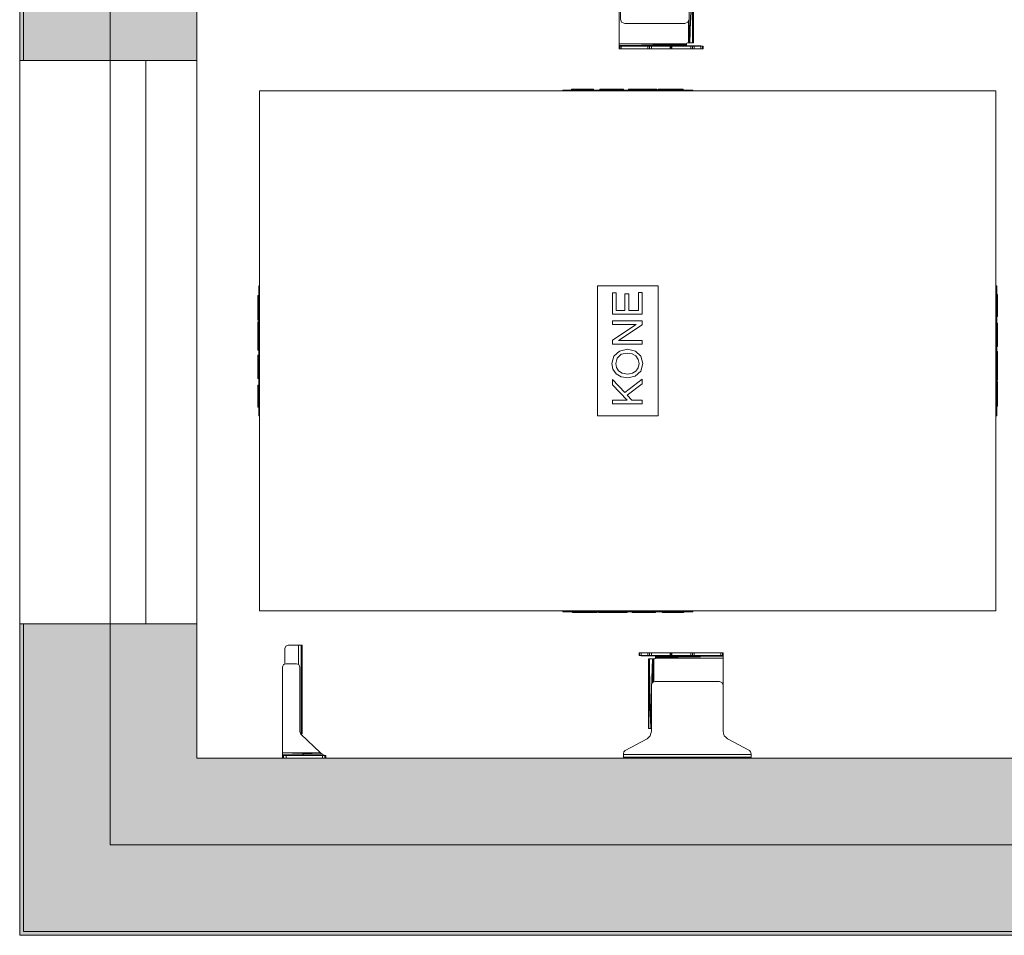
# Model space of a CAD drawing. Header units: millimetres. Extents: x -469965 to -394737, y -22321 to 14469.
# Tile 368 of 425: x -407874 to -405601, y 364 to 2477. Entities that reach past the tile are written whole.
import ezdxf

# ---------------------------------------------------------------- set-up
doc = ezdxf.new("R2010")
doc.units = ezdxf.units.MM
doc.header["$MEASUREMENT"] = 0
doc.layers.add('New_A-WALL.IFC Model', color=7, linetype='Continuous')
doc.layers.add('New_Q-SPCQ.IFC Model', color=7, linetype='Continuous')
for name, color, linetype, lineweight in [('New_A-WALL.IFC Model_Pen_No__1', 7, 'Continuous', 13), ('New_ARCHICAD Windows_Pen_No__1', 7, 'Continuous', 13), ('New_Q-SPCQ.IFC Model_Pen_No__1', 7, 'Continuous', 13)]:
    doc.layers.add(name, color=color, linetype=linetype, lineweight=lineweight)
doc.layers.add('New_A-WALL.IFC Model_Pen_No__160', color=7, linetype='Continuous', lineweight=0, true_color=0xe8e8e8)
doc.layers.add('New_Q-SPCQ.IFC Model_Pen_No__4', color=7, linetype='Continuous', lineweight=20, true_color=0x029e21)

# ---------------------------------------------------------------- blocks, each defined once
blk = doc.blocks.new('Wall_39', base_point=(-405315.3, 573))
at = {"layer": 'New_A-WALL.IFC Model_Pen_No__160', "linetype": 'Continuous', "lineweight": 0, "true_color": 0x747474}
for points in [[(-405315.3, 772.5), (-407465.3, 772.5), (-407665.3, 572.5), (-405315.3, 572.5)], [(-405315.3, 572.5), (-407665.3, 572.5), (-407865.3, 372.5), (-405315.3, 372.5)], [(-405315.3, 372.5), (-407865.3, 372.5), (-407874.3, 363.5), (-405315.3, 363.5)]]:
    blk.add_hatch(color=8, dxfattribs=at).paths.add_polyline_path(points)
at = {"layer": 'New_A-WALL.IFC Model_Pen_No__1', "color": 7, "linetype": 'Continuous', "lineweight": 13}
for p, q in [((-405315.3, 572.5), (-407665.3, 572.5)), ((-405315.3, 372.5), (-407865.3, 372.5))]:
    blk.add_line(p, q, dxfattribs=at)
at = {"layer": 'New_A-WALL.IFC Model_Pen_No__1', "color": 7, "linetype": 'Continuous', "lineweight": 13, "flags": 128}
for points in [[(-405315.3, 772.5), (-407465.3, 772.5)], [(-405315.3, 363.5), (-405315.3, 772.5)], [(-407874.3, 363.5), (-405534.3, 363.5)]]:
    blk.add_lwpolyline(points, dxfattribs=at)
blk = doc.blocks.new('Window (Wall) 1')
at = {"layer": 'New_ARCHICAD Windows_Pen_No__1', "color": 7, "linetype": 'Continuous', "lineweight": 13}
for p, q in [((-650, -209), (-650, -291)), ((650, -209), (-650, -209)), ((650, -291), (650, -209)), ((-650, -291), (650, -291))]:
    blk.add_line(p, q, dxfattribs=at)
blk = doc.blocks.new('Window (Wall) 2')
at = {"layer": 'New_ARCHICAD Windows_Pen_No__1', "color": 7, "linetype": 'Continuous', "lineweight": 13}
for p, q in [((-650, -209), (-650, -291)), ((650, -209), (-650, -209)), ((650, -291), (650, -209)), ((-650, -291), (650, -291))]:
    blk.add_line(p, q, dxfattribs=at)
blk = doc.blocks.new('Window (Wall) 3')
at = {"layer": 'New_ARCHICAD Windows_Pen_No__1', "color": 7, "linetype": 'Continuous', "lineweight": 13}
for p, q in [((-650, -209), (-650, -291)), ((650, -209), (-650, -209)), ((650, -291), (650, -209)), ((-650, -291), (650, -291))]:
    blk.add_line(p, q, dxfattribs=at)
blk = doc.blocks.new('Window (Wall) 4')
at = {"layer": 'New_ARCHICAD Windows_Pen_No__1', "color": 7, "linetype": 'Continuous', "lineweight": 13}
for p, q in [((-650, -209), (-650, -291)), ((650, -209), (-650, -209)), ((650, -291), (650, -209)), ((-650, -291), (650, -291))]:
    blk.add_line(p, q, dxfattribs=at)
blk = doc.blocks.new('Wall_40', base_point=(-407664.8, 573))
at = {"layer": 'New_A-WALL.IFC Model_Pen_No__160', "linetype": 'Continuous', "lineweight": 0, "true_color": 0x747474}
for points in [[(-407874.3, 3242.5), (-407874.3, 2382.5), (-407865.3, 2382.5), (-407865.3, 3242.5)], [(-407865.3, 3042.5), (-407865.3, 2382.5), (-407665.3, 2382.5), (-407665.3, 3042.5)], [(-407665.3, 2842.5), (-407665.3, 2382.5), (-407465.3, 2382.5), (-407465.3, 2842.5)], [(-407865.3, 372.5), (-407865.3, 1082.5), (-407874.3, 1082.5), (-407874.3, 363.5)], [(-407665.3, 572.5), (-407665.3, 1082.5), (-407865.3, 1082.5), (-407865.3, 372.5)], [(-407465.3, 772.5), (-407465.3, 1082.5), (-407665.3, 1082.5), (-407665.3, 572.5)]]:
    blk.add_hatch(color=8, dxfattribs=at).paths.add_polyline_path(points)
at = {"layer": 'New_A-WALL.IFC Model_Pen_No__1', "color": 7, "linetype": 'Continuous', "lineweight": 13}
for p, q in [((-407865.3, 2382.5), (-407865.3, 3242.5)), ((-407665.3, 2382.5), (-407665.3, 3042.5)), ((-407465.3, 2382.5), (-407874.3, 2382.5)), ((-407874.3, 2382.5), (-407874.3, 1082.5)), ((-407874.3, 2382.5), (-407874.3, 1082.5)), ((-407874.3, 2382.5), (-407874.3, 1082.5)), ((-407874.3, 2382.5), (-407874.3, 1082.5)), ((-407465.3, 1082.5), (-407465.3, 2382.5)), ((-407465.3, 1082.5), (-407465.3, 2382.5)), ((-407465.3, 1082.5), (-407465.3, 2382.5)), ((-407465.3, 1082.5), (-407465.3, 2382.5)), ((-407465.3, 1082.5), (-407874.3, 1082.5)), ((-407865.3, 372.5), (-407865.3, 1082.5)), ((-407665.3, 572.5), (-407665.3, 1082.5))]:
    blk.add_line(p, q, dxfattribs=at)
at = {"layer": 'New_A-WALL.IFC Model_Pen_No__1', "color": 7, "linetype": 'Continuous', "lineweight": 13, "flags": 128}
for points in [[(-407874.3, 3251.5), (-407874.3, 2382.5)], [(-407465.3, 2382.5), (-407465.3, 2842.5)], [(-407874.3, 1082.5), (-407874.3, 363.5)], [(-407465.3, 772.5), (-407465.3, 1082.5)]]:
    blk.add_lwpolyline(points, dxfattribs=at)
at = {"layer": 'New_ARCHICAD Windows_Pen_No__1', "color": 7, "linetype": 'Continuous', "lineweight": 13, "zscale": 1000, "rotation": 90}
for name in ['Window (Wall) 1', 'Window (Wall) 2', 'Window (Wall) 3', 'Window (Wall) 4']:
    blk.add_blockref(name, (-407874.3, 1732.5), dxfattribs=at)
blk = doc.blocks.new('Transport Element 2')
at = {"layer": 'New_Q-SPCQ.IFC Model_Pen_No__1', "color": 7, "linetype": 'Continuous', "lineweight": 13}
for p, q in [((-600, 850), (-600, -850)), ((600, 850), (-600, 850)), ((149.9, 852), (-149.9, 852)), ((-149.9, 852), (-149.9, 850)), ((-129.8, 854), (-128.7, 854)), ((-129.8, 852), (-129.8, 854)), ((-128.7, 854), (-79.2, 854)), ((-128.7, 852), (-128.7, 854)), ((-79.2, 852), (-79.2, 854)), ((-64.1, 854), (-55.5, 854)), ((-64.1, 852), (-64.1, 854)), ((-55.5, 854), (-19.5, 854)), ((-55.5, 852), (-55.5, 854)), ((-19.5, 854), (-10.2, 854)), ((-19.5, 852), (-19.5, 854)), ((-10.2, 852), (-10.2, 854)), ((1.6, 854), (5.6, 854)), ((1.6, 852), (1.6, 854)), ((5.6, 854), (17.3, 854)), ((5.6, 852), (5.6, 854)), ((17.3, 854), (34.4, 854)), ((17.3, 852), (17.3, 854)), ((34.4, 854), (47.6, 854)), ((34.4, 852), (34.4, 854)), ((47.6, 854), (58.1, 854)), ((47.6, 852), (47.6, 854)), ((58.1, 854), (65, 854)), ((58.1, 852), (58.1, 854)), ((65, 854), (67.3, 854)), ((65, 852), (65, 854)), ((67.3, 852), (67.3, 854)), ((70.5, 854), (71.6, 854)), ((70.5, 852), (70.5, 854)), ((71.6, 854), (83.7, 854)), ((71.6, 852), (71.6, 854)), ((83.7, 854), (119, 854)), ((83.7, 852), (83.7, 854)), ((119, 854), (127.6, 854)), ((119, 852), (119, 854)), ((127.6, 852), (127.6, 854)), ((149.9, 850), (149.9, 852)), ((600, -850), (600, 850)), ((-600, 149.9), (-602, 149.9)), ((-602, 149.9), (-602, -149.9)), ((602, 149.9), (600, 149.9)), ((602, -149.9), (602, 149.9)), ((-604, 127.6), (-604, 119)), ((-604, 127.6), (-602, 127.6)), ((-604, 119), (-604, 83.7)), ((-604, 119), (-602, 119)), ((602, 129.8), (604, 129.8)), ((602, 128.7), (604, 128.7)), ((604, 129.8), (604, 128.7)), ((604, 128.7), (604, 79.2)), ((-604, 83.7), (-604, 71.6)), ((-604, 83.7), (-602, 83.7)), ((-604, 71.6), (-604, 70.5)), ((-604, 71.6), (-602, 71.6)), ((-604, 70.5), (-602, 70.5)), ((-150, 70), (-150, -70)), ((150, 70), (-150, 70)), ((150, -70), (150, 70)), ((602, 79.2), (604, 79.2)), ((-604, 67.3), (-604, 65)), ((-604, 67.3), (-602, 67.3)), ((-604, 65), (-604, 58.1)), ((-604, 65), (-602, 65)), ((-604, 58.1), (-604, 47.6)), ((-604, 58.1), (-602, 58.1)), ((-604, 47.6), (-604, 34.4)), ((-604, 47.6), (-602, 47.6)), ((602, 64.1), (604, 64.1)), ((602, 55.5), (604, 55.5)), ((604, 64.1), (604, 55.5)), ((604, 55.5), (604, 19.5)), ((-604, 34.4), (-604, 17.3)), ((-604, 34.4), (-602, 34.4)), ((-113.7, 35.4), (-122.4, 35.4)), ((-122.4, 35.4), (-122.4, -33.5)), ((-78.4, 35.4), (-113.7, 1.7)), ((-113.7, 1.7), (-113.7, 35.4)), ((-96, 7.1), (-66.4, 35.4)), ((-66.4, 35.4), (-78.4, 35.4)), ((-52.9, 26.8), (-59.8, 15.3)), ((-42.3, 34.1), (-52.9, 26.8)), ((-46.2, 21.5), (-38.4, 26.3)), ((-29.2, 36.5), (-42.3, 34.1)), ((-38.4, 26.3), (-29.1, 27.9)), ((-12, 32), (-29.2, 36.5)), ((-29.1, 27.9), (-16.5, 24.6)), ((-16.5, 24.6), (-7.9, 15.1)), ((-0.4, 19.3), (-12, 32)), ((24.7, 35.4), (15.5, 35.4)), ((15.5, 35.4), (15.5, -33.5)), ((60.7, -19.2), (24.7, 35.4)), ((69.3, 35.4), (60.7, 35.4)), ((60.7, 35.4), (60.7, -19.2)), ((69.3, -33.5), (69.3, 35.4)), ((134, 35.4), (84.4, 35.4)), ((84.4, 35.4), (84.4, -33.5)), ((93, 6.4), (93, 26.8)), ((93, 26.8), (134, 26.8)), ((134, 26.8), (134, 35.4)), ((-604, 17.3), (-604, 5.6)), ((-604, 17.3), (-602, 17.3)), ((-604, 5.6), (-604, 1.6)), ((-604, 5.6), (-602, 5.6)), ((-604, 1.6), (-602, 1.6)), ((-113.7, -9.8), (-102.1, 1.3)), ((-102.1, 1.3), (-75.8, -33.5)), ((-65.3, -33.5), (-96, 7.1)), ((-59.8, 15.3), (-62, 0.1)), ((-62, 0.1), (-58.1, -17.1)), ((-53.4, 0), (-51.6, 12.9)), ((-51.6, 12.9), (-46.2, 21.5)), ((-7.9, 15.1), (-5, 0.9)), ((-5, 0.9), (-6.7, -10.5)), ((-0.6, -17.8), (3.6, 0.9)), ((3.6, 0.9), (-0.4, 19.3)), ((24.1, -33.5), (24.1, 21.1)), ((24.1, 21.1), (60.1, -33.5)), ((131.8, 6.4), (93, 6.4)), ((131.8, -2.3), (131.8, 6.4)), ((602, 19.5), (604, 19.5)), ((602, 10.2), (604, 10.2)), ((604, 19.5), (604, 10.2)), ((-604, -10.2), (-604, -19.5)), ((-604, -10.2), (-602, -10.2)), ((-604, -19.5), (-604, -55.5)), ((-604, -19.5), (-602, -19.5)), ((-113.7, -33.5), (-113.7, -9.8)), ((-58.1, -17.1), (-46.5, -29.9)), ((-51.7, -10.8), (-53.4, 0)), ((-46.5, -19), (-51.7, -10.8)), ((-38.8, -24.2), (-46.5, -19)), ((-11.8, -19), (-19.6, -24.2)), ((-12.5, -30.3), (-0.6, -17.8)), ((-6.7, -10.5), (-11.8, -19)), ((93, -24.9), (93, -2.3)), ((93, -2.3), (131.8, -2.3)), ((602, -1.6), (604, -1.6)), ((602, -5.6), (604, -5.6)), ((602, -17.3), (604, -17.3)), ((604, -1.6), (604, -5.6)), ((604, -5.6), (604, -17.3)), ((604, -17.3), (604, -34.4)), ((-122.4, -33.5), (-113.7, -33.5)), ((-75.8, -33.5), (-65.3, -33.5)), ((-46.5, -29.9), (-29.2, -34.6)), ((-29.3, -26), (-38.8, -24.2)), ((-19.6, -24.2), (-29.3, -26)), ((-29.2, -34.6), (-12.5, -30.3)), ((15.5, -33.5), (24.1, -33.5)), ((60.1, -33.5), (69.3, -33.5)), ((84.4, -33.5), (135, -33.5)), ((135, -24.9), (93, -24.9)), ((135, -33.5), (135, -24.9)), ((602, -34.4), (604, -34.4)), ((604, -34.4), (604, -47.6)), ((-604, -55.5), (-604, -64.1)), ((-604, -55.5), (-602, -55.5)), ((-604, -64.1), (-602, -64.1)), ((602, -47.6), (604, -47.6)), ((602, -58.1), (604, -58.1)), ((602, -65), (604, -65)), ((602, -67.3), (604, -67.3)), ((604, -47.6), (604, -58.1)), ((604, -58.1), (604, -65)), ((604, -65), (604, -67.3)), ((-604, -79.2), (-604, -128.7)), ((-604, -79.2), (-602, -79.2)), ((-150, -70), (150, -70)), ((602, -70.5), (604, -70.5)), ((602, -71.6), (604, -71.6)), ((602, -83.7), (604, -83.7)), ((604, -70.5), (604, -71.6)), ((604, -71.6), (604, -83.7)), ((604, -83.7), (604, -119)), ((-604, -128.7), (-604, -129.8)), ((-604, -128.7), (-602, -128.7)), ((-604, -129.8), (-602, -129.8)), ((602, -119), (604, -119)), ((602, -127.6), (604, -127.6)), ((604, -119), (604, -127.6)), ((-602, -149.9), (-600, -149.9)), ((600, -149.9), (602, -149.9)), ((-600, -850), (600, -850)), ((-149.9, -850), (-149.9, -852)), ((-149.9, -852), (149.9, -852)), ((-127.6, -854), (-127.6, -852)), ((-127.6, -854), (-119, -854)), ((-119, -854), (-119, -852)), ((-119, -854), (-83.7, -854)), ((-83.7, -854), (-83.7, -852)), ((-83.7, -854), (-71.6, -854)), ((-71.6, -854), (-71.6, -852)), ((-71.6, -854), (-70.5, -854)), ((-70.5, -854), (-70.5, -852)), ((-67.3, -854), (-67.3, -852)), ((-67.3, -854), (-65, -854)), ((-65, -854), (-65, -852)), ((-65, -854), (-58.1, -854)), ((-58.1, -854), (-58.1, -852)), ((-58.1, -854), (-47.6, -854)), ((-47.6, -854), (-47.6, -852)), ((-47.6, -854), (-34.4, -854)), ((-34.4, -854), (-34.4, -852)), ((-34.4, -854), (-17.3, -854)), ((-17.3, -854), (-17.3, -852)), ((-17.3, -854), (-5.6, -854)), ((-5.6, -854), (-5.6, -852)), ((-5.6, -854), (-1.6, -854)), ((-1.6, -854), (-1.6, -852)), ((10.2, -854), (10.2, -852)), ((10.2, -854), (19.5, -854)), ((19.5, -854), (19.5, -852)), ((19.5, -854), (55.5, -854)), ((55.5, -854), (55.5, -852)), ((55.5, -854), (64.1, -854)), ((64.1, -854), (64.1, -852)), ((79.2, -854), (79.2, -852)), ((79.2, -854), (128.7, -854)), ((128.7, -854), (128.7, -852)), ((128.7, -854), (129.8, -854)), ((129.8, -854), (129.8, -852)), ((149.9, -852), (149.9, -850))]:
    blk.add_line(p, q, dxfattribs=at)
blk = doc.blocks.new('Transport Element 13')
at = {"layer": 'New_Q-SPCQ.IFC Model_Pen_No__4', "color": 104, "linetype": 'Continuous', "lineweight": 20, "true_color": 0x029e21}
for p, q in [((37.6, -1.6), (39.1, -1.6)), ((37.6, -1.6), (37.6, -7.6)), ((37.6, -7.6), (39.1, -7.6)), ((37.6, -7.6), (73.6, -8.5)), ((37.6, -7.6), (38.4, -7.8)), ((38.4, -7.8), (39.5, -8.1)), ((39.1, -1.6), (42.6, -1.6)), ((39.1, -7.6), (39.1, -1.6)), ((39.1, -7.6), (42.6, -7.6)), ((39.5, -8.1), (73.6, -8.5)), ((39.5, -8.1), (42.6, -8.5)), ((42.6, -1.6), (57.9, -1.6)), ((42.6, -7.6), (42.6, -1.6)), ((42.6, -7.6), (57.9, -7.6)), ((42.6, -8.5), (73.6, -8.5)), ((57.9, -1.6), (62.1, -1.6)), ((57.9, -7.6), (57.9, -1.6)), ((57.9, -7.6), (62.1, -7.6)), ((59.6, -176.6), (59.6, -15.6)), ((62.1, -15.6), (59.6, -176.6)), ((62.1, -15.6), (59.6, -15.6)), ((62.1, -1.6), (66.2, -1.6)), ((62.1, -1.6), (62.1, -7.6)), ((62.1, -7.6), (66.2, -7.6)), ((63.1, -176.6), (62.1, -15.6)), ((68.6, -15.6), (62.1, -15.6)), ((63.1, -176.6), (68.6, -15.6)), ((66.2, -1.6), (109.6, -1.6)), ((66.2, -1.6), (66.2, -7.6)), ((66.2, -7.6), (109.6, -7.6)), ((68.6, -15.6), (69.6, -70.5)), ((70.1, -15.6), (68.6, -15.6)), ((70.6, -68.2), (70.1, -15.6)), ((71.6, -15.6), (70.1, -15.6)), ((73.6, -15.6), (71.6, -15.6)), ((71.6, -15.6), (71.6, -65.8)), ((73.6, -8.5), (230.1, -7.6)), ((73.6, -8.5), (231.6, -9.4)), ((73.6, -8.5), (74.9, -8.7)), ((75, -15), (73.6, -15.6)), ((231.6, -9.4), (74.9, -8.7)), ((74.9, -8.7), (75.6, -9.5)), ((75.6, -13.6), (75, -15)), ((231.6, -9.4), (75.6, -11.4)), ((231.6, -9.4), (75.6, -9.5)), ((75.6, -9.5), (75.6, -11.4)), ((75.6, -11.4), (231.6, -13.6)), ((75.6, -11.4), (75.6, -13.6)), ((231.6, -13.6), (75.6, -13.6)), ((109.6, -1.6), (111.6, -1.6)), ((109.6, -7.6), (109.6, -1.6)), ((109.6, -7.6), (111.6, -7.6)), ((111.6, -1.6), (113.6, -1.6)), ((111.6, -1.6), (111.6, -7.6)), ((111.6, -7.6), (113.6, -7.6)), ((113.6, -1.6), (156.9, -1.6)), ((113.6, -1.6), (113.6, -7.6)), ((113.6, -7.6), (156.9, -7.6)), ((156.9, -1.6), (161.1, -1.6)), ((156.9, -7.6), (156.9, -1.6)), ((156.9, -7.6), (161.1, -7.6)), ((161.1, -1.6), (165.2, -1.6)), ((161.1, -1.6), (161.1, -7.6)), ((161.1, -7.6), (165.2, -7.6)), ((165.2, -1.6), (226.6, -1.6)), ((165.2, -1.6), (165.2, -7.6)), ((165.2, -7.6), (226.6, -7.6)), ((226.6, -1.6), (230.1, -1.6)), ((226.6, -1.6), (226.6, -7.6)), ((226.6, -7.6), (230.1, -7.6)), ((230.1, -1.6), (231.6, -1.6)), ((230.1, -7.6), (230.1, -1.6)), ((230.1, -7.6), (231.6, -7.6)), ((231.6, -1.6), (231.6, -7.6)), ((231.6, -7.6), (231.6, -9.4)), ((231.6, -9.4), (231.6, -13.6)), ((231.6, -13.6), (231.6, -160.6)), ((69.6, -70.6), (72.5, -63.5)), ((72.5, -63.5), (79.6, -60.6)), ((79.6, -60.6), (218.6, -60.6)), ((225.7, -63.5), (218.6, -60.6)), ((228.6, -70.6), (225.7, -63.5)), ((69.6, -70.6), (69.6, -154.7)), ((228.6, -154.7), (228.6, -70.6)), ((66.6, -160.6), (68.9, -154.9)), ((68.9, -154.9), (74.6, -152.6)), ((74.6, -152.6), (223.6, -152.6)), ((223.6, -152.6), (229.3, -154.9)), ((229.3, -154.9), (231.6, -160.6)), ((63.1, -176.6), (59.6, -176.6)), ((66.6, -176.6), (63.1, -176.6)), ((66.6, -267.6), (66.6, -160.6)), ((231.6, -160.6), (231.6, -267.6)), ((63.8, -277.9), (65.2, -272.8)), ((65.2, -272.8), (66.6, -267.6)), ((231.6, -267.6), (233, -272.8)), ((233, -272.8), (234.4, -277.9)), ((5.8, -312.3), (56.1, -285.3)), ((56.1, -285.3), (59.9, -281.6)), ((59.9, -281.6), (63.8, -277.9)), ((234.4, -277.9), (238.3, -281.6)), ((238.3, -281.6), (242.1, -285.3)), ((242.1, -285.3), (292.4, -312.3)), ((1.6, -319.4), (2.7, -315.3)), ((2.7, -315.3), (5.8, -312.3)), ((292.4, -312.3), (295.5, -315.3)), ((295.5, -315.3), (296.6, -319.4)), ((1.6, -320.6), (1.6, -319.4)), ((1.6, -320.6), (2.5, -320.6)), ((1.6, -325.6), (1.6, -320.6)), ((1.6, -329.6), (1.6, -325.6)), ((1.6, -325.6), (2.5, -325.6)), ((2.5, -329.6), (1.6, -329.6)), ((2.5, -320.6), (4.6, -320.6)), ((2.5, -325.6), (2.5, -320.6)), ((2.5, -325.6), (4.6, -325.6)), ((2.5, -325.6), (2.5, -329.6)), ((4.6, -329.6), (2.5, -329.6)), ((4.6, -320.6), (106.6, -320.6)), ((4.6, -320.6), (4.6, -325.6)), ((4.6, -325.6), (109.6, -325.6)), ((4.6, -325.6), (4.6, -329.6)), ((109.6, -329.6), (4.6, -329.6)), ((106.6, -320.6), (111.6, -320.6)), ((106.6, -325.6), (106.6, -320.6)), ((109.6, -325.6), (111.6, -325.6)), ((109.6, -329.6), (109.6, -325.6)), ((111.6, -329.6), (109.6, -329.6)), ((111.6, -320.6), (116.6, -320.6)), ((111.6, -320.6), (111.6, -325.6)), ((111.6, -325.6), (113.6, -325.6)), ((111.6, -325.6), (111.6, -329.6)), ((113.6, -329.6), (111.6, -329.6)), ((113.6, -325.6), (184.6, -325.6)), ((113.6, -325.6), (113.6, -329.6)), ((184.6, -329.6), (113.6, -329.6)), ((116.6, -320.6), (181.6, -320.6)), ((116.6, -320.6), (116.6, -325.6)), ((181.6, -320.6), (186.6, -320.6)), ((181.6, -325.6), (181.6, -320.6)), ((184.6, -325.6), (186.6, -325.6)), ((184.6, -329.6), (184.6, -325.6)), ((186.6, -329.6), (184.6, -329.6)), ((186.6, -320.6), (191.6, -320.6)), ((186.6, -320.6), (186.6, -325.6)), ((186.6, -325.6), (188.6, -325.6)), ((186.6, -329.6), (186.6, -325.6)), ((188.6, -329.6), (186.6, -329.6)), ((188.6, -325.6), (293.6, -325.6)), ((188.6, -325.6), (188.6, -329.6)), ((293.6, -329.6), (188.6, -329.6)), ((191.6, -320.6), (293.6, -320.6)), ((191.6, -320.6), (191.6, -325.6)), ((293.6, -320.6), (295.7, -320.6)), ((293.6, -325.6), (293.6, -320.6)), ((293.6, -325.6), (295.7, -325.6)), ((293.6, -329.6), (293.6, -325.6)), ((295.7, -329.6), (293.6, -329.6)), ((295.7, -320.6), (296.6, -320.6)), ((295.7, -325.6), (295.7, -320.6)), ((295.7, -325.6), (296.6, -325.6)), ((295.7, -325.6), (295.7, -329.6)), ((296.6, -329.6), (295.7, -329.6)), ((296.6, -319.4), (296.6, -320.6)), ((296.6, -320.6), (296.6, -325.6)), ((296.6, -325.6), (296.6, -329.6))]:
    blk.add_line(p, q, dxfattribs=at)
blk = doc.blocks.new('Transport Element 13_2')
at = {"layer": 'New_Q-SPCQ.IFC Model_Pen_No__1', "color": 7, "linetype": 'Continuous', "lineweight": 13}
for p, q in [((37.6, -1.6), (39.1, -1.6)), ((37.6, -1.6), (37.6, -7.6)), ((37.6, -7.6), (39.1, -7.6)), ((37.6, -7.6), (73.6, -8.5)), ((37.6, -7.6), (38.4, -7.8)), ((38.4, -7.8), (39.5, -8.1)), ((39.1, -1.6), (42.6, -1.6)), ((39.1, -7.6), (39.1, -1.6)), ((39.1, -7.6), (42.6, -7.6)), ((39.5, -8.1), (73.6, -8.5)), ((39.5, -8.1), (42.6, -8.5)), ((42.6, -1.6), (57.9, -1.6)), ((42.6, -7.6), (42.6, -1.6)), ((42.6, -7.6), (57.9, -7.6)), ((42.6, -8.5), (73.6, -8.5)), ((57.9, -1.6), (62.1, -1.6)), ((57.9, -7.6), (57.9, -1.6)), ((57.9, -7.6), (62.1, -7.6)), ((59.6, -176.6), (59.6, -15.6)), ((62.1, -15.6), (59.6, -176.6)), ((62.1, -15.6), (59.6, -15.6)), ((62.1, -1.6), (66.2, -1.6)), ((62.1, -1.6), (62.1, -7.6)), ((62.1, -7.6), (66.2, -7.6)), ((63.1, -176.6), (62.1, -15.6)), ((68.6, -15.6), (62.1, -15.6)), ((63.1, -176.6), (68.6, -15.6)), ((66.2, -1.6), (109.6, -1.6)), ((66.2, -1.6), (66.2, -7.6)), ((66.2, -7.6), (109.6, -7.6)), ((68.6, -15.6), (69.6, -70.5)), ((70.1, -15.6), (68.6, -15.6)), ((70.6, -68.2), (70.1, -15.6)), ((71.6, -15.6), (70.1, -15.6)), ((73.6, -15.6), (71.6, -15.6)), ((71.6, -15.6), (71.6, -65.8)), ((73.6, -8.5), (230.1, -7.6)), ((73.6, -8.5), (231.6, -9.4)), ((73.6, -8.5), (74.9, -8.7)), ((75, -15), (73.6, -15.6)), ((231.6, -9.4), (74.9, -8.7)), ((74.9, -8.7), (75.6, -9.5)), ((75.6, -13.6), (75, -15)), ((231.6, -9.4), (75.6, -11.4)), ((231.6, -9.4), (75.6, -9.5)), ((75.6, -9.5), (75.6, -11.4)), ((75.6, -11.4), (231.6, -13.6)), ((75.6, -11.4), (75.6, -13.6)), ((231.6, -13.6), (75.6, -13.6)), ((109.6, -1.6), (111.6, -1.6)), ((109.6, -7.6), (109.6, -1.6)), ((109.6, -7.6), (111.6, -7.6)), ((111.6, -1.6), (113.6, -1.6)), ((111.6, -1.6), (111.6, -7.6)), ((111.6, -7.6), (113.6, -7.6)), ((113.6, -1.6), (156.9, -1.6)), ((113.6, -1.6), (113.6, -7.6)), ((113.6, -7.6), (156.9, -7.6)), ((156.9, -1.6), (161.1, -1.6)), ((156.9, -7.6), (156.9, -1.6)), ((156.9, -7.6), (161.1, -7.6)), ((161.1, -1.6), (165.2, -1.6)), ((161.1, -1.6), (161.1, -7.6)), ((161.1, -7.6), (165.2, -7.6)), ((165.2, -1.6), (226.6, -1.6)), ((165.2, -1.6), (165.2, -7.6)), ((165.2, -7.6), (226.6, -7.6)), ((226.6, -1.6), (230.1, -1.6)), ((226.6, -1.6), (226.6, -7.6)), ((226.6, -7.6), (230.1, -7.6)), ((230.1, -1.6), (231.6, -1.6)), ((230.1, -7.6), (230.1, -1.6)), ((230.1, -7.6), (231.6, -7.6)), ((231.6, -1.6), (231.6, -7.6)), ((231.6, -7.6), (231.6, -9.4)), ((231.6, -9.4), (231.6, -13.6)), ((231.6, -13.6), (231.6, -160.6)), ((69.6, -70.6), (72.5, -63.5)), ((72.5, -63.5), (79.6, -60.6)), ((79.6, -60.6), (218.6, -60.6)), ((225.7, -63.5), (218.6, -60.6)), ((228.6, -70.6), (225.7, -63.5)), ((69.6, -70.6), (69.6, -154.7)), ((228.6, -154.7), (228.6, -70.6)), ((66.6, -160.6), (68.9, -154.9)), ((68.9, -154.9), (74.6, -152.6)), ((74.6, -152.6), (223.6, -152.6)), ((223.6, -152.6), (229.3, -154.9)), ((229.3, -154.9), (231.6, -160.6)), ((63.1, -176.6), (59.6, -176.6)), ((66.6, -176.6), (63.1, -176.6)), ((66.6, -267.6), (66.6, -160.6)), ((231.6, -160.6), (231.6, -267.6)), ((63.8, -277.9), (65.2, -272.8)), ((65.2, -272.8), (66.6, -267.6)), ((231.6, -267.6), (233, -272.8)), ((233, -272.8), (234.4, -277.9)), ((5.8, -312.3), (56.1, -285.3)), ((56.1, -285.3), (59.9, -281.6)), ((59.9, -281.6), (63.8, -277.9)), ((234.4, -277.9), (238.3, -281.6)), ((238.3, -281.6), (242.1, -285.3)), ((242.1, -285.3), (292.4, -312.3)), ((1.6, -319.4), (2.7, -315.3)), ((2.7, -315.3), (5.8, -312.3)), ((292.4, -312.3), (295.5, -315.3)), ((295.5, -315.3), (296.6, -319.4)), ((1.6, -320.6), (1.6, -319.4)), ((1.6, -320.6), (2.5, -320.6)), ((1.6, -325.6), (1.6, -320.6)), ((1.6, -329.6), (1.6, -325.6)), ((1.6, -325.6), (2.5, -325.6)), ((2.5, -329.6), (1.6, -329.6)), ((2.5, -320.6), (4.6, -320.6)), ((2.5, -325.6), (2.5, -320.6)), ((2.5, -325.6), (4.6, -325.6)), ((2.5, -325.6), (2.5, -329.6)), ((4.6, -329.6), (2.5, -329.6)), ((4.6, -320.6), (106.6, -320.6)), ((4.6, -320.6), (4.6, -325.6)), ((4.6, -325.6), (109.6, -325.6)), ((4.6, -325.6), (4.6, -329.6)), ((109.6, -329.6), (4.6, -329.6)), ((106.6, -320.6), (111.6, -320.6)), ((106.6, -325.6), (106.6, -320.6)), ((109.6, -325.6), (111.6, -325.6)), ((109.6, -329.6), (109.6, -325.6)), ((111.6, -329.6), (109.6, -329.6)), ((111.6, -320.6), (116.6, -320.6)), ((111.6, -320.6), (111.6, -325.6)), ((111.6, -325.6), (113.6, -325.6)), ((111.6, -325.6), (111.6, -329.6)), ((113.6, -329.6), (111.6, -329.6)), ((113.6, -325.6), (184.6, -325.6)), ((113.6, -325.6), (113.6, -329.6)), ((184.6, -329.6), (113.6, -329.6)), ((116.6, -320.6), (181.6, -320.6)), ((116.6, -320.6), (116.6, -325.6)), ((181.6, -320.6), (186.6, -320.6)), ((181.6, -325.6), (181.6, -320.6)), ((184.6, -325.6), (186.6, -325.6)), ((184.6, -329.6), (184.6, -325.6)), ((186.6, -329.6), (184.6, -329.6)), ((186.6, -320.6), (191.6, -320.6)), ((186.6, -320.6), (186.6, -325.6)), ((186.6, -325.6), (188.6, -325.6)), ((186.6, -329.6), (186.6, -325.6)), ((188.6, -329.6), (186.6, -329.6)), ((188.6, -325.6), (293.6, -325.6)), ((188.6, -325.6), (188.6, -329.6)), ((293.6, -329.6), (188.6, -329.6)), ((191.6, -320.6), (293.6, -320.6)), ((191.6, -320.6), (191.6, -325.6)), ((293.6, -320.6), (295.7, -320.6)), ((293.6, -325.6), (293.6, -320.6)), ((293.6, -325.6), (295.7, -325.6)), ((293.6, -329.6), (293.6, -325.6)), ((295.7, -329.6), (293.6, -329.6)), ((295.7, -320.6), (296.6, -320.6)), ((295.7, -325.6), (295.7, -320.6)), ((295.7, -325.6), (296.6, -325.6)), ((295.7, -325.6), (295.7, -329.6)), ((296.6, -329.6), (295.7, -329.6)), ((296.6, -319.4), (296.6, -320.6)), ((296.6, -320.6), (296.6, -325.6)), ((296.6, -325.6), (296.6, -329.6))]:
    blk.add_line(p, q, dxfattribs=at)
blk = doc.blocks.new('Transport Element 21')
at = {"layer": 'New_Q-SPCQ.IFC Model_Pen_No__4', "color": 104, "linetype": 'Continuous', "lineweight": 20, "true_color": 0x029e21}
for p, q in [((8.9, -3.9), (6.6, -9.6)), ((6.6, -9.6), (6.6, -45.8)), ((14.6, -1.6), (8.9, -3.9)), ((38.6, -1.6), (14.6, -1.6)), ((38.6, -46.7), (38.6, -1.6)), ((44.3, -1.6), (38.6, -1.6)), ((44.3, -206.6), (44.3, -1.6)), ((46.6, -1.6), (44.3, -1.6)), ((46.6, -1.6), (46.6, -206.6)), ((9.6, -44.6), (3.9, -46.9)), ((9.6, -44.6), (33.6, -44.6)), ((39.3, -46.9), (33.6, -44.6)), ((3.9, -46.9), (1.6, -52.6)), ((1.6, -250.6), (1.6, -52.6)), ((41.6, -52.6), (39.3, -46.9)), ((41.6, -52.6), (41.6, -201.2)), ((42.2, -204.3), (41.6, -201.2)), ((44, -207), (42.2, -204.3)), ((43.8, -206.6), (44.3, -206.6)), ((44, -207), (89.2, -250.6)), ((44.3, -206.6), (46.6, -206.6)), ((1.6, -254.8), (1.6, -250.6)), ((1.6, -250.6), (93.2, -253.4)), ((89.2, -250.6), (1.6, -250.6)), ((1.6, -254.8), (93.2, -253.4)), ((1.6, -256.6), (1.6, -254.8)), ((1.6, -254.8), (99.2, -256.2)), ((1.6, -262.6), (1.6, -256.6)), ((1.6, -256.6), (3.9, -256.6)), ((3.9, -262.6), (1.6, -262.6)), ((3.9, -256.6), (99.2, -256.2)), ((3.9, -256.6), (9.6, -256.6)), ((3.9, -256.6), (3.9, -262.6)), ((9.6, -262.6), (3.9, -262.6)), ((100.2, -256.5), (9.6, -256.6)), ((93.6, -256.6), (9.6, -256.6)), ((9.6, -256.6), (9.6, -262.6)), ((93.6, -262.6), (9.6, -262.6)), ((93.2, -253.4), (89.2, -250.6)), ((96.2, -254.8), (93.2, -253.4)), ((93.6, -262.6), (93.6, -256.6)), ((93.6, -256.6), (99.3, -256.6)), ((99.3, -262.6), (93.6, -262.6)), ((99.2, -256.2), (96.2, -254.8)), ((100.2, -256.5), (99.2, -256.2)), ((99.3, -256.6), (101.6, -256.6)), ((99.3, -256.6), (99.3, -262.6)), ((101.6, -262.6), (99.3, -262.6)), ((101, -256.6), (100.2, -256.5)), ((101.6, -256.6), (101.6, -262.6))]:
    blk.add_line(p, q, dxfattribs=at)
blk = doc.blocks.new('Transport Element 21_2')
at = {"layer": 'New_Q-SPCQ.IFC Model_Pen_No__1', "color": 7, "linetype": 'Continuous', "lineweight": 13}
for p, q in [((8.9, -3.9), (6.6, -9.6)), ((6.6, -9.6), (6.6, -45.8)), ((14.6, -1.6), (8.9, -3.9)), ((38.6, -1.6), (14.6, -1.6)), ((38.6, -46.7), (38.6, -1.6)), ((44.3, -1.6), (38.6, -1.6)), ((44.3, -206.6), (44.3, -1.6)), ((46.6, -1.6), (44.3, -1.6)), ((46.6, -1.6), (46.6, -206.6)), ((9.6, -44.6), (3.9, -46.9)), ((9.6, -44.6), (33.6, -44.6)), ((39.3, -46.9), (33.6, -44.6)), ((3.9, -46.9), (1.6, -52.6)), ((1.6, -250.6), (1.6, -52.6)), ((41.6, -52.6), (39.3, -46.9)), ((41.6, -52.6), (41.6, -201.2)), ((42.2, -204.3), (41.6, -201.2)), ((44, -207), (42.2, -204.3)), ((43.8, -206.6), (44.3, -206.6)), ((44, -207), (89.2, -250.6)), ((44.3, -206.6), (46.6, -206.6)), ((1.6, -254.8), (1.6, -250.6)), ((1.6, -250.6), (93.2, -253.4)), ((89.2, -250.6), (1.6, -250.6)), ((1.6, -254.8), (93.2, -253.4)), ((1.6, -256.6), (1.6, -254.8)), ((1.6, -254.8), (99.2, -256.2)), ((1.6, -262.6), (1.6, -256.6)), ((1.6, -256.6), (3.9, -256.6)), ((3.9, -262.6), (1.6, -262.6)), ((3.9, -256.6), (99.2, -256.2)), ((3.9, -256.6), (9.6, -256.6)), ((3.9, -256.6), (3.9, -262.6)), ((9.6, -262.6), (3.9, -262.6)), ((100.2, -256.5), (9.6, -256.6)), ((93.6, -256.6), (9.6, -256.6)), ((9.6, -256.6), (9.6, -262.6)), ((93.6, -262.6), (9.6, -262.6)), ((93.2, -253.4), (89.2, -250.6)), ((96.2, -254.8), (93.2, -253.4)), ((93.6, -262.6), (93.6, -256.6)), ((93.6, -256.6), (99.3, -256.6)), ((99.3, -262.6), (93.6, -262.6)), ((99.2, -256.2), (96.2, -254.8)), ((100.2, -256.5), (99.2, -256.2)), ((99.3, -256.6), (101.6, -256.6)), ((99.3, -256.6), (99.3, -262.6)), ((101.6, -262.6), (99.3, -262.6)), ((101, -256.6), (100.2, -256.5)), ((101.6, -256.6), (101.6, -262.6))]:
    blk.add_line(p, q, dxfattribs=at)
blk = doc.blocks.new('Transport Element 22')
at = {"layer": 'New_Q-SPCQ.IFC Model_Pen_No__4', "color": 104, "linetype": 'Continuous', "lineweight": 20, "true_color": 0x029e21}
for p, q in [((5.4, 243), (6.8, 243)), ((5.4, 243), (5.4, 237)), ((5.4, 237), (6.8, 237)), ((5.4, 237), (41.4, 236.1)), ((5.4, 237), (6.2, 236.8)), ((6.2, 236.8), (7.3, 236.5)), ((6.8, 243), (10.4, 243)), ((6.8, 237), (6.8, 243)), ((6.8, 237), (10.4, 237)), ((7.3, 236.5), (41.4, 236.1)), ((7.3, 236.5), (10.4, 236.1)), ((10.4, 243), (25.7, 243)), ((10.4, 237), (10.4, 243)), ((10.4, 237), (25.7, 237)), ((10.4, 236.1), (41.4, 236.1)), ((25.7, 243), (29.9, 243)), ((25.7, 237), (25.7, 243)), ((25.7, 237), (29.9, 237)), ((27.4, 68), (27.4, 229)), ((29.9, 229), (27.4, 68)), ((29.9, 229), (27.4, 229)), ((29.9, 243), (34, 243)), ((29.9, 243), (29.9, 237)), ((29.9, 237), (34, 237)), ((30.9, 68), (29.9, 229)), ((36.4, 229), (29.9, 229)), ((30.9, 68), (36.4, 229)), ((34, 243), (77.4, 243)), ((34, 243), (34, 237)), ((34, 237), (77.4, 237)), ((36.4, 229), (37.4, 174.9)), ((37.9, 229), (36.4, 229)), ((38.4, 175.3), (37.9, 229)), ((39.4, 229), (37.9, 229)), ((41.4, 229), (39.4, 229)), ((39.4, 229), (39.4, 175.8)), ((41.4, 236.1), (197.9, 237)), ((41.4, 236.1), (199.4, 235.2)), ((41.4, 236.1), (42.7, 235.9)), ((42.8, 229.6), (41.4, 229)), ((199.4, 235.2), (42.7, 235.9)), ((42.7, 235.9), (43.4, 235.1)), ((43.4, 231), (42.8, 229.6)), ((199.4, 235.2), (43.4, 233.2)), ((199.4, 235.2), (43.4, 235.1)), ((43.4, 235.1), (43.4, 233.2)), ((43.4, 233.2), (199.4, 231)), ((43.4, 233.2), (43.4, 231)), ((199.4, 231), (43.4, 231)), ((77.4, 243), (79.4, 243)), ((77.4, 237), (77.4, 243)), ((77.4, 237), (79.4, 237)), ((79.4, 243), (81.4, 243)), ((79.4, 243), (79.4, 237)), ((79.4, 237), (81.4, 237)), ((81.4, 243), (124.7, 243)), ((81.4, 243), (81.4, 237)), ((81.4, 237), (124.7, 237)), ((124.7, 243), (128.9, 243)), ((124.7, 237), (124.7, 243)), ((124.7, 237), (128.9, 237)), ((128.9, 243), (133, 243)), ((128.9, 243), (128.9, 237)), ((128.9, 237), (133, 237)), ((133, 243), (194.4, 243)), ((133, 243), (133, 237)), ((133, 237), (194.4, 237)), ((194.4, 243), (197.9, 243)), ((194.4, 243), (194.4, 237)), ((194.4, 237), (197.9, 237)), ((197.9, 243), (199.4, 243)), ((197.9, 237), (197.9, 243)), ((197.9, 237), (199.4, 237)), ((199.4, 243), (199.4, 237)), ((199.4, 237), (199.4, 235.2)), ((199.4, 235.2), (199.4, 231)), ((199.4, 231), (199.4, 169)), ((36.7, 174.7), (34.4, 169)), ((34.4, 169), (34.4, 61.9)), ((42.4, 177), (36.7, 174.7)), ((191.4, 177), (42.4, 177)), ((197, 174.7), (191.4, 177)), ((199.4, 169), (197, 174.7)), ((199.4, 61.9), (199.4, 169)), ((27.3, 47.7), (23.9, 44.3)), ((31.5, 51.7), (27.3, 47.7)), ((30.9, 68), (27.4, 68)), ((34.4, 68), (30.9, 68)), ((33, 56.8), (31.5, 51.7)), ((34.4, 61.9), (33, 56.8)), ((200.7, 57.3), (199.4, 61.9)), ((202.2, 51.7), (200.7, 57.3)), ((206, 48), (202.2, 51.7)), ((209.9, 44.3), (206, 48)), ((23.9, 44.3), (-26.4, 17.3)), ((260.2, 17.3), (209.9, 44.3)), ((-29.5, 14.3), (-30.6, 10.2)), ((-30.6, 10.2), (-30.6, 8)), ((-30.6, 8), (264.4, 8)), ((-30.6, 8), (-30.6, 2.3)), ((-30.6, 2.3), (264.4, 2.3)), ((-30.6, 2.3), (-30.6, 0)), ((264.4, 0), (-30.6, 0)), ((-26.4, 17.3), (-29.5, 14.3)), ((263.2, 14.3), (260.2, 17.3)), ((264.4, 10.2), (263.2, 14.3)), ((264.4, 8), (264.4, 10.2)), ((264.4, 2.3), (264.4, 8)), ((264.4, 0), (264.4, 2.3))]:
    blk.add_line(p, q, dxfattribs=at)
blk = doc.blocks.new('Transport Element 22_2')
at = {"layer": 'New_Q-SPCQ.IFC Model_Pen_No__1', "color": 7, "linetype": 'Continuous', "lineweight": 13}
for p, q in [((5.4, 243), (6.8, 243)), ((5.4, 243), (5.4, 237)), ((5.4, 237), (6.8, 237)), ((5.4, 237), (41.4, 236.1)), ((5.4, 237), (6.2, 236.8)), ((6.2, 236.8), (7.3, 236.5)), ((6.8, 243), (10.4, 243)), ((6.8, 237), (6.8, 243)), ((6.8, 237), (10.4, 237)), ((7.3, 236.5), (41.4, 236.1)), ((7.3, 236.5), (10.4, 236.1)), ((10.4, 243), (25.7, 243)), ((10.4, 237), (10.4, 243)), ((10.4, 237), (25.7, 237)), ((10.4, 236.1), (41.4, 236.1)), ((25.7, 243), (29.9, 243)), ((25.7, 237), (25.7, 243)), ((25.7, 237), (29.9, 237)), ((27.4, 68), (27.4, 229)), ((29.9, 229), (27.4, 68)), ((29.9, 229), (27.4, 229)), ((29.9, 243), (34, 243)), ((29.9, 243), (29.9, 237)), ((29.9, 237), (34, 237)), ((30.9, 68), (29.9, 229)), ((36.4, 229), (29.9, 229)), ((30.9, 68), (36.4, 229)), ((34, 243), (77.4, 243)), ((34, 243), (34, 237)), ((34, 237), (77.4, 237)), ((36.4, 229), (37.4, 174.9)), ((37.9, 229), (36.4, 229)), ((38.4, 175.3), (37.9, 229)), ((39.4, 229), (37.9, 229)), ((41.4, 229), (39.4, 229)), ((39.4, 229), (39.4, 175.8)), ((41.4, 236.1), (197.9, 237)), ((41.4, 236.1), (199.4, 235.2)), ((41.4, 236.1), (42.7, 235.9)), ((42.8, 229.6), (41.4, 229)), ((199.4, 235.2), (42.7, 235.9)), ((42.7, 235.9), (43.4, 235.1)), ((43.4, 231), (42.8, 229.6)), ((199.4, 235.2), (43.4, 233.2)), ((199.4, 235.2), (43.4, 235.1)), ((43.4, 235.1), (43.4, 233.2)), ((43.4, 233.2), (199.4, 231)), ((43.4, 233.2), (43.4, 231)), ((199.4, 231), (43.4, 231)), ((77.4, 243), (79.4, 243)), ((77.4, 237), (77.4, 243)), ((77.4, 237), (79.4, 237)), ((79.4, 243), (81.4, 243)), ((79.4, 243), (79.4, 237)), ((79.4, 237), (81.4, 237)), ((81.4, 243), (124.7, 243)), ((81.4, 243), (81.4, 237)), ((81.4, 237), (124.7, 237)), ((124.7, 243), (128.9, 243)), ((124.7, 237), (124.7, 243)), ((124.7, 237), (128.9, 237)), ((128.9, 243), (133, 243)), ((128.9, 243), (128.9, 237)), ((128.9, 237), (133, 237)), ((133, 243), (194.4, 243)), ((133, 243), (133, 237)), ((133, 237), (194.4, 237)), ((194.4, 243), (197.9, 243)), ((194.4, 243), (194.4, 237)), ((194.4, 237), (197.9, 237)), ((197.9, 243), (199.4, 243)), ((197.9, 237), (197.9, 243)), ((197.9, 237), (199.4, 237)), ((199.4, 243), (199.4, 237)), ((199.4, 237), (199.4, 235.2)), ((199.4, 235.2), (199.4, 231)), ((199.4, 231), (199.4, 169)), ((36.7, 174.7), (34.4, 169)), ((34.4, 169), (34.4, 61.9)), ((42.4, 177), (36.7, 174.7)), ((191.4, 177), (42.4, 177)), ((197, 174.7), (191.4, 177)), ((199.4, 169), (197, 174.7)), ((199.4, 61.9), (199.4, 169)), ((27.3, 47.7), (23.9, 44.3)), ((31.5, 51.7), (27.3, 47.7)), ((30.9, 68), (27.4, 68)), ((34.4, 68), (30.9, 68)), ((33, 56.8), (31.5, 51.7)), ((34.4, 61.9), (33, 56.8)), ((200.7, 57.3), (199.4, 61.9)), ((202.2, 51.7), (200.7, 57.3)), ((206, 48), (202.2, 51.7)), ((209.9, 44.3), (206, 48)), ((23.9, 44.3), (-26.4, 17.3)), ((260.2, 17.3), (209.9, 44.3)), ((-29.5, 14.3), (-30.6, 10.2)), ((-30.6, 10.2), (-30.6, 8)), ((-30.6, 8), (264.4, 8)), ((-30.6, 8), (-30.6, 2.3)), ((-30.6, 2.3), (264.4, 2.3)), ((-30.6, 2.3), (-30.6, 0)), ((264.4, 0), (-30.6, 0)), ((-26.4, 17.3), (-29.5, 14.3)), ((263.2, 14.3), (260.2, 17.3)), ((264.4, 10.2), (263.2, 14.3)), ((264.4, 8), (264.4, 10.2)), ((264.4, 2.3), (264.4, 8)), ((264.4, 0), (264.4, 2.3))]:
    blk.add_line(p, q, dxfattribs=at)

msp = doc.modelspace()

# ---------------------------------------------------------------- block references
at = {"layer": 'New_A-WALL.IFC Model', "color": 7, "lineweight": 35}
for name, p in [('Wall_40', (-407664.8, 573)), ('Wall_39', (-405315.3, 573))]:
    msp.add_blockref(name, p, dxfattribs=at)
at = {"layer": 'New_Q-SPCQ.IFC Model', "color": 104, "linetype": 'Continuous', "lineweight": 20, "true_color": 0x029e21, "zscale": 1000, "rotation": 180}
msp.add_blockref('Transport Element 13', (-406258.7, 2407.9), dxfattribs=at)
at = {"layer": 'New_Q-SPCQ.IFC Model', "color": 104, "linetype": 'Continuous', "lineweight": 20, "true_color": 0x029e21, "zscale": 1000}
for name, p in [('Transport Element 21', (-407268.9, 1035.1)), ('Transport Element 22', (-406449.7, 772.5))]:
    msp.add_blockref(name, p, dxfattribs=at)
at = {"layer": 'New_Q-SPCQ.IFC Model_Pen_No__1', "color": 7, "linetype": 'Continuous', "lineweight": 13, "zscale": 1000}
for name, p, rotation in [('Transport Element 13_2', (-406258.7, 2407.9), 180), ('Transport Element 2', (-406470.3, 1712.5), 90)]:
    msp.add_blockref(name, p, dxfattribs=dict(at, rotation=rotation))
for name, p in [('Transport Element 21_2', (-407268.9, 1035.1)), ('Transport Element 22_2', (-406449.7, 772.5))]:
    msp.add_blockref(name, p, dxfattribs=at)

doc.saveas('drawing.dxf')
